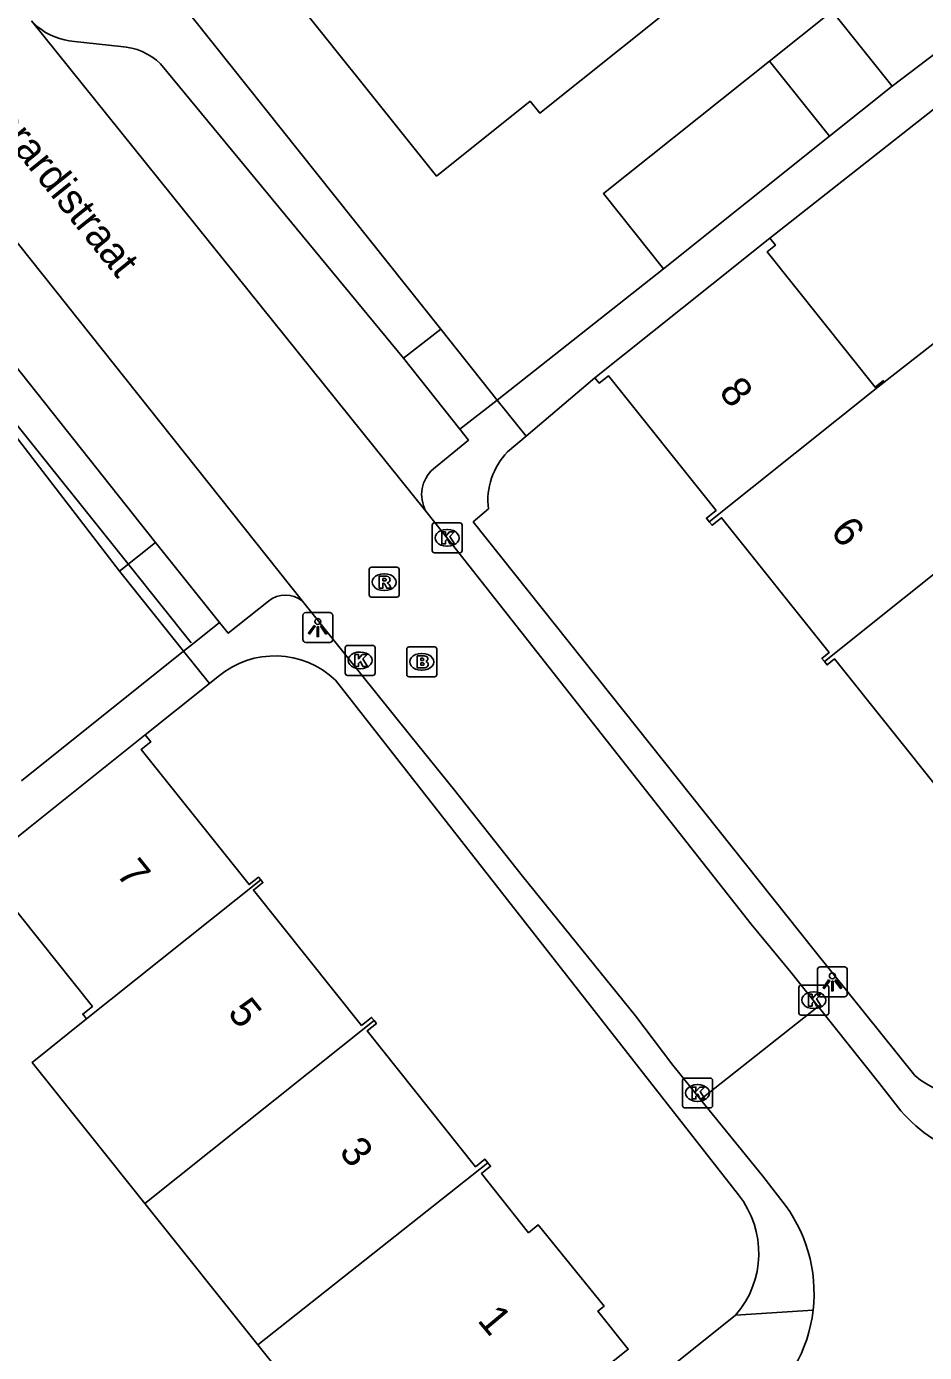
# Model space of a CAD drawing. Extents: x 157466 to 158888, y 383063 to 384677.
# Drawn here: x 158276.34 to 158306.38, y 384050.26 to 384094.63 of the extents above; entities that cross this region are included whole.
import ezdxf

# ---------------------------------------------------------------- set-up
doc = ezdxf.new("R2010")
doc.units = 0
for name, color, linetype in [('IMGEO_Brandkraan', 7, 'Continuous'), ('IMGEO_Kolk', 7, 'Continuous'), ('IMGEO_Lichtpunt', 7, 'Continuous'), ('IMGEO_Muur', 7, 'Continuous'), ('IMGEO_Openbare_ruimte_label', 7, 'Continuous'), ('IMGEO_Pand', 7, 'Continuous'), ('IMGEO_Pand_nummerreeks', 7, 'Continuous'), ('IMGEO_Rijbaan_lokaal_open', 7, 'Continuous'), ('IMGEO_Rioolput', 7, 'Continuous'), ('IMGEO_Voetpad_open', 7, 'Continuous')]:
    doc.layers.add(name, color=color, linetype=linetype)

msp = doc.modelspace()

# ---------------------------------------------------------------- linework, layer by layer
at = {"layer": 'IMGEO_Brandkraan'}
for p, q in [((158289.138, 384073.872), (158289.99, 384073.872)), ((158289.063, 384072.946), (158289.063, 384073.798)), ((158289.551, 384073.652), (158289.576, 384073.652)), ((158290.064, 384073.798), (158290.064, 384072.946)), ((158289.574, 384073.092), (158289.549, 384073.092)), ((158289.99, 384072.872), (158289.138, 384072.872))]:
    msp.add_line(p, q, dxfattribs=at)
for points in [[(158289.138, 384073.872), (158289.99, 384073.872)], [(158289.063, 384072.946), (158289.063, 384073.798)], [(158289.411, 384073.572), (158289.411, 384073.172), (158289.624, 384073.172)], [(158289.642, 384073.572), (158289.411, 384073.572)], [(158289.59, 384073.491), (158289.536, 384073.491), (158289.536, 384073.415)], [(158289.536, 384073.415), (158289.589, 384073.415)], [(158290.064, 384073.798), (158290.064, 384072.946)], [(158289.598, 384073.339), (158289.536, 384073.339), (158289.536, 384073.258)], [(158289.536, 384073.258), (158289.598, 384073.258)], [(158289.99, 384072.872), (158289.138, 384072.872)]]:
    msp.add_lwpolyline(points, dxfattribs=at)
for centre, radius, start, end in [((158289.14, 384073.796), 0.0765, 91.552, 178.448), ((158289.14, 384073.796), 0.0765, 91.552, 178.448), ((158289.988, 384073.796), 0.0765, 1.552, 88.448), ((158289.988, 384073.796), 0.0765, 1.552, 88.448), ((158289.591, 384073.453), 0.0379, 267.8285, 90.9355), ((158289.646, 384073.427), 0.145, 59.4692, 91.5367), ((158289.671, 384073.474), 0.0922, 285.5137, 58.1501), ((158289.676, 384073.282), 0.105, 301.3115, 78.989), ((158289.14, 384072.948), 0.0765, 181.552, 268.448), ((158289.14, 384072.948), 0.0765, 181.552, 268.448), ((158289.599, 384073.298), 0.0404, 269.8759, 90.5077), ((158289.63, 384073.423), 0.251, 268.6676, 293.5347), ((158289.988, 384072.948), 0.0765, 271.552, 358.448), ((158289.988, 384072.948), 0.0765, 271.552, 358.448)]:
    msp.add_arc(centre, radius, start, end, dxfattribs=at)
for centre, major_axis, ratio, start_param, end_param in [((158289.55, 384073.372), (-0.387, 0.002), 0.722429, 4.712389, 7.853982), ((158289.575, 384073.372), (-0.39, 0.002), 0.717154, 1.570796, 4.712389)]:
    msp.add_ellipse(centre, major_axis=major_axis, ratio=ratio, start_param=start_param, end_param=end_param, dxfattribs=at)
at = {"layer": 'IMGEO_Kolk'}
for p, q in [((158289.914, 384077.095), (158289.914, 384077.947)), ((158289.989, 384078.021), (158290.841, 384078.021)), ((158290.915, 384077.947), (158290.915, 384077.095)), ((158290.402, 384077.801), (158290.427, 384077.801)), ((158290.841, 384077.021), (158289.989, 384077.021)), ((158290.425, 384077.241), (158290.4, 384077.241)), ((158287.001, 384072.995), (158287.001, 384073.847)), ((158287.076, 384073.921), (158287.928, 384073.921)), ((158288.002, 384073.847), (158288.002, 384072.995)), ((158287.489, 384073.701), (158287.514, 384073.701)), ((158287.512, 384073.141), (158287.487, 384073.141)), ((158287.928, 384072.921), (158287.076, 384072.921)), ((158302.181, 384061.625), (158302.181, 384062.477)), ((158302.256, 384062.551), (158303.108, 384062.551)), ((158302.669, 384062.331), (158302.694, 384062.331)), ((158303.182, 384062.477), (158303.182, 384061.625)), ((158303.108, 384061.551), (158302.256, 384061.551)), ((158302.692, 384061.771), (158302.667, 384061.771)), ((158298.291, 384058.518), (158298.291, 384059.37)), ((158298.366, 384059.444), (158299.218, 384059.444)), ((158298.779, 384059.224), (158298.804, 384059.224)), ((158299.292, 384059.37), (158299.292, 384058.518)), ((158299.218, 384058.444), (158298.366, 384058.444)), ((158298.802, 384058.664), (158298.777, 384058.664))]:
    msp.add_line(p, q, dxfattribs=at)
for points in [[(158289.914, 384077.095), (158289.914, 384077.947)], [(158289.989, 384078.021), (158290.841, 384078.021)], [(158290.915, 384077.947), (158290.915, 384077.095)], [(158290.235, 384077.721), (158290.358, 384077.721), (158290.358, 384077.57), (158290.488, 384077.721), (158290.652, 384077.721), (158290.506, 384077.57), (158290.659, 384077.321), (158290.507, 384077.321), (158290.422, 384077.485), (158290.358, 384077.418), (158290.358, 384077.321), (158290.235, 384077.321), (158290.235, 384077.721)], [(158290.841, 384077.021), (158289.989, 384077.021)], [(158287.001, 384072.995), (158287.001, 384073.847)], [(158287.076, 384073.921), (158287.928, 384073.921)], [(158288.002, 384073.847), (158288.002, 384072.995)], [(158287.322, 384073.621), (158287.445, 384073.621), (158287.445, 384073.47), (158287.575, 384073.621), (158287.739, 384073.621), (158287.593, 384073.47), (158287.746, 384073.221), (158287.594, 384073.221), (158287.509, 384073.385), (158287.445, 384073.318), (158287.445, 384073.221), (158287.322, 384073.221), (158287.322, 384073.621)], [(158287.928, 384072.921), (158287.076, 384072.921)], [(158302.181, 384061.625), (158302.181, 384062.477)], [(158302.256, 384062.551), (158303.108, 384062.551)], [(158303.182, 384062.477), (158303.182, 384061.625)], [(158302.502, 384062.251), (158302.625, 384062.251), (158302.625, 384062.1), (158302.755, 384062.251), (158302.919, 384062.251), (158302.773, 384062.1), (158302.926, 384061.851), (158302.774, 384061.851), (158302.689, 384062.015), (158302.625, 384061.948), (158302.625, 384061.851), (158302.502, 384061.851), (158302.502, 384062.251)], [(158303.108, 384061.551), (158302.256, 384061.551)], [(158298.291, 384058.518), (158298.291, 384059.37)], [(158298.366, 384059.444), (158299.218, 384059.444)], [(158299.292, 384059.37), (158299.292, 384058.518)], [(158298.612, 384059.144), (158298.735, 384059.144), (158298.735, 384058.993), (158298.865, 384059.144), (158299.029, 384059.144), (158298.883, 384058.993), (158299.036, 384058.744), (158298.884, 384058.744), (158298.799, 384058.908), (158298.735, 384058.841), (158298.735, 384058.744), (158298.612, 384058.744), (158298.612, 384059.144)], [(158299.218, 384058.444), (158298.366, 384058.444)]]:
    msp.add_lwpolyline(points, dxfattribs=at)
for centre, start, end in [((158289.991, 384077.945), 91.552, 178.448), ((158289.991, 384077.945), 91.552, 178.448), ((158290.839, 384077.945), 1.552, 88.448), ((158290.839, 384077.945), 1.552, 88.448), ((158289.991, 384077.097), 181.552, 268.448), ((158289.991, 384077.097), 181.552, 268.448), ((158290.839, 384077.097), 271.552, 358.448), ((158290.839, 384077.097), 271.552, 358.448), ((158287.078, 384073.845), 91.552, 178.448), ((158287.078, 384073.845), 91.552, 178.448), ((158287.926, 384073.845), 1.552, 88.448), ((158287.926, 384073.845), 1.552, 88.448), ((158287.078, 384072.997), 181.552, 268.448), ((158287.078, 384072.997), 181.552, 268.448), ((158287.926, 384072.997), 271.552, 358.448), ((158287.926, 384072.997), 271.552, 358.448), ((158302.258, 384062.475), 91.552, 178.448), ((158302.258, 384062.475), 91.552, 178.448), ((158303.106, 384062.475), 1.552, 88.448), ((158303.106, 384062.475), 1.552, 88.448), ((158302.258, 384061.627), 181.552, 268.448), ((158302.258, 384061.627), 181.552, 268.448), ((158303.106, 384061.627), 271.552, 358.448), ((158303.106, 384061.627), 271.552, 358.448), ((158298.368, 384059.368), 91.552, 178.448), ((158298.368, 384059.368), 91.552, 178.448), ((158299.216, 384059.368), 1.552, 88.448), ((158299.216, 384059.368), 1.552, 88.448), ((158298.368, 384058.52), 181.552, 268.448), ((158298.368, 384058.52), 181.552, 268.448), ((158299.216, 384058.52), 271.552, 358.448), ((158299.216, 384058.52), 271.552, 358.448)]:
    msp.add_arc(centre, 0.0765, start, end, dxfattribs=at)
for centre, major_axis, ratio, start_param, end_param in [((158290.401, 384077.521), (-0.387, 0.002), 0.722429, 4.712389, 7.853982), ((158290.426, 384077.521), (-0.39, 0.002), 0.717154, 1.570796, 4.712389), ((158287.488, 384073.421), (-0.387, 0.002), 0.722429, 4.712389, 7.853982), ((158287.513, 384073.421), (-0.39, 0.002), 0.717154, 1.570796, 4.712389), ((158302.668, 384062.051), (-0.387, 0.002), 0.722429, 4.712389, 7.853982), ((158302.693, 384062.051), (-0.39, 0.002), 0.717154, 1.570796, 4.712389), ((158298.778, 384058.944), (-0.387, 0.002), 0.722429, 4.712389, 7.853982), ((158298.803, 384058.944), (-0.39, 0.002), 0.717154, 1.570796, 4.712389)]:
    msp.add_ellipse(centre, major_axis=major_axis, ratio=ratio, start_param=start_param, end_param=end_param, dxfattribs=at)
at = {"layer": 'IMGEO_Lichtpunt'}
for p, q in [((158285.587, 384074.926), (158285.587, 384074.119)), ((158285.587, 384074.926), (158285.587, 384074.119)), ((158286.489, 384075.021), (158285.681, 384075.021)), ((158286.489, 384075.021), (158285.681, 384075.021)), ((158286.583, 384074.119), (158286.583, 384074.926)), ((158286.583, 384074.119), (158286.583, 384074.926)), ((158285.681, 384074.025), (158286.489, 384074.025)), ((158285.681, 384074.025), (158286.489, 384074.025)), ((158302.803, 384063.067), (158302.803, 384062.26)), ((158302.803, 384063.067), (158302.803, 384062.26)), ((158303.705, 384063.162), (158302.897, 384063.162)), ((158303.705, 384063.162), (158302.897, 384063.162)), ((158303.799, 384062.26), (158303.799, 384063.067)), ((158303.799, 384062.26), (158303.799, 384063.067)), ((158302.897, 384062.166), (158303.705, 384062.166)), ((158302.897, 384062.166), (158303.705, 384062.166))]:
    msp.add_line(p, q, dxfattribs=at)
for points in [[(158285.961, 384074.59), (158286, 384074.562), (158285.812, 384074.3), (158285.774, 384074.327), (158285.961, 384074.59)], [(158286.063, 384074.542), (158286.11, 384074.542), (158286.11, 384074.22), (158286.063, 384074.22), (158286.063, 384074.542)], [(158286.173, 384074.562), (158286.211, 384074.589), (158286.398, 384074.327), (158286.359, 384074.299), (158286.173, 384074.562)], [(158303.177, 384062.731), (158303.216, 384062.703), (158303.028, 384062.441), (158302.99, 384062.468), (158303.177, 384062.731)], [(158303.279, 384062.683), (158303.326, 384062.683), (158303.326, 384062.361), (158303.279, 384062.361), (158303.279, 384062.683)], [(158303.389, 384062.703), (158303.427, 384062.73), (158303.614, 384062.468), (158303.575, 384062.44), (158303.389, 384062.703)]]:
    msp.add_lwpolyline(points, dxfattribs=at)
for centre in [(158286.086, 384074.724), (158303.302, 384062.865)]:
    msp.add_circle(centre, 0.0994, dxfattribs=at)
for centre, start, end in [((158285.681, 384074.926), 90, 180), ((158285.681, 384074.926), 90, 180), ((158286.489, 384074.926), 0, 90), ((158286.489, 384074.926), 0, 90), ((158285.681, 384074.119), 180, 270), ((158285.681, 384074.119), 180, 270), ((158286.489, 384074.119), 270, 0), ((158286.489, 384074.119), 270, 360), ((158302.897, 384063.067), 90, 180), ((158302.897, 384063.067), 90, 180), ((158303.705, 384063.067), 0, 90), ((158303.705, 384063.067), 0, 90), ((158302.897, 384062.26), 180, 270), ((158302.897, 384062.26), 180, 270), ((158303.705, 384062.26), 270, 0), ((158303.705, 384062.26), 270, 360)]:
    msp.add_arc(centre, 0.0946, start, end, dxfattribs=at)
at = {"layer": 'IMGEO_Muur'}
for points in [[(158277.806, 384100.062), (158290.197, 384084.503)], [(158267.549, 384091.864), (158279.819, 384076.55)], [(158290.197, 384084.503), (158292.092, 384082.124)], [(158279.819, 384076.55), (158281.851, 384074.013)]]:
    msp.add_lwpolyline(points, dxfattribs=at)
at = {"layer": 'IMGEO_Pand'}
for points in [[(158297.313, 384098.335), (158299.047, 384096.166), (158293.509, 384091.734), (158293.19, 384092.133), (158290.059, 384089.627), (158284.286, 384096.842), (158287.401, 384099.335), (158287.114, 384099.694), (158287.42, 384099.939), (158287.681, 384099.614), (158292.798, 384103.708), (158292.514, 384104.063), (158292.648, 384104.17)], [(158301.198, 384093.475), (158303.297, 384095.151), (158305.306, 384092.632)], [(158297.655, 384086.523), (158295.644, 384089.041), (158301.198, 384093.475)], [(158303.21, 384090.959), (158301.198, 384093.475)], [(158305.306, 384092.632), (158303.21, 384090.959)], [(158303.21, 384090.959), (158297.655, 384086.523)], [(158295.358, 384082.88), (158299.265, 384086.002), (158301.205, 384087.552)], [(158301.205, 384087.552), (158301.397, 384087.312), (158301.117, 384087.088), (158304.732, 384082.564), (158305.003, 384082.78), (158305.039, 384082.735)], [(158305.039, 384082.735), (158307.274, 384084.48), (158309.28, 384081.97), (158306.793, 384079.984), (158308.474, 384077.88), (158308.734, 384078.087), (158308.811, 384077.991)], [(158299.185, 384078.06), (158299.088, 384078.181), (158299.411, 384078.439), (158295.808, 384082.947), (158295.5, 384082.701), (158295.358, 384082.88)], [(158305.039, 384082.735), (158304.935, 384082.654), (158299.185, 384078.06)], [(158303.038, 384073.38), (158302.951, 384073.489), (158303.2, 384073.688), (158299.597, 384078.196), (158299.279, 384077.942), (158299.185, 384078.06)], [(158308.811, 384077.991), (158308.72, 384077.92), (158308.37, 384077.641), (158303.038, 384073.38)], [(158306.798, 384068.592), (158306.719, 384068.691), (158307.009, 384068.923), (158303.377, 384073.469), (158303.127, 384073.269), (158303.038, 384073.38)], [(158280.309, 384070.931), (158276.403, 384067.811), (158274.491, 384066.283)], [(158280.309, 384070.931), (158280.499, 384070.693), (158280.175, 384070.435), (158283.784, 384065.918), (158284.101, 384066.171), (158284.174, 384066.08)], [(158278.35, 384061.422), (158278.221, 384061.584), (158278.544, 384061.842), (158274.941, 384066.35), (158274.633, 384066.104), (158274.491, 384066.283)], [(158278.35, 384061.422), (158284.174, 384066.08)], [(158284.174, 384066.08), (158284.248, 384065.988), (158283.932, 384065.736), (158287.55, 384061.207), (158287.884, 384061.474), (158287.966, 384061.372)], [(158280.303, 384055.246), (158276.53, 384059.968), (158278.35, 384061.422)], [(158280.303, 384055.246), (158287.966, 384061.372)], [(158287.966, 384061.372), (158288.045, 384061.272), (158287.732, 384061.022), (158291.363, 384056.477), (158291.677, 384056.728), (158291.771, 384056.61)], [(158291.771, 384056.61), (158291.866, 384056.492), (158291.558, 384056.245), (158293.138, 384054.267), (158293.463, 384054.531), (158295.672, 384051.816), (158295.456, 384051.644), (158296.475, 384050.368), (158293.201, 384047.752), (158292.191, 384049.016), (158287.973, 384045.646), (158284.853, 384049.553), (158284.081, 384050.519)], [(158284.081, 384050.519), (158291.771, 384056.61)], [(158284.081, 384050.519), (158280.303, 384055.246)]]:
    msp.add_lwpolyline(points, dxfattribs=at)
at = {"layer": 'IMGEO_Rijbaan_lokaal_open'}
for points in [[(158289.705, 384078.419), (158276.505, 384094.824)], [(158272.544, 384091.764), (158285.57, 384075.407)], [(158302.827, 384061.834), (158301.909, 384062.989), (158300.581, 384064.595), (158292.88, 384074.383), (158290.555, 384077.338), (158289.705, 384078.419)], [(158285.57, 384075.407), (158286.373, 384074.404), (158289.199, 384070.888), (158290.661, 384069.076), (158292.936, 384066.202), (158296.717, 384061.524), (158297.964, 384059.881), (158298.892, 384058.73)], [(158302.827, 384061.834), (158298.892, 384058.73)], [(158305.597, 384058.352), (158304.875, 384059.259), (158302.827, 384061.834)], [(158298.892, 384058.73), (158300.978, 384056.165), (158301.582, 384055.381)]]:
    msp.add_lwpolyline(points, dxfattribs=at)
for centre, radius, start, end in [((158309.382, 384061.57), 4.968, 220.3735, 253.0092), ((158297.697, 384052.246), 4.992, 353.3968, 38.9016), ((158297.693, 384052.248), 4.996, 307.9132, 353.381)]:
    msp.add_arc(centre, radius, start, end, dxfattribs=at)
at = {"layer": 'IMGEO_Rioolput'}
for p, q in [((158287.88, 384076.54), (158288.732, 384076.54)), ((158287.805, 384075.614), (158287.805, 384076.466)), ((158288.293, 384076.32), (158288.318, 384076.32)), ((158288.806, 384076.466), (158288.806, 384075.614)), ((158288.316, 384075.76), (158288.291, 384075.76)), ((158288.732, 384075.54), (158287.88, 384075.54))]:
    msp.add_line(p, q, dxfattribs=at)
for points in [[(158287.88, 384076.54), (158288.732, 384076.54)], [(158287.805, 384075.614), (158287.805, 384076.466)], [(158288.394, 384076.238), (158288.142, 384076.24), (158288.142, 384075.84)], [(158288.32, 384076.159), (158288.266, 384076.159), (158288.266, 384076.078)], [(158288.266, 384076.078), (158288.318, 384076.078)], [(158288.806, 384076.466), (158288.806, 384075.614)], [(158288.142, 384075.84), (158288.266, 384075.84), (158288.266, 384076.002), (158288.277, 384076.002)], [(158288.324, 384075.973), (158288.395, 384075.84), (158288.535, 384075.84), (158288.47, 384075.966)], [(158288.732, 384075.54), (158287.88, 384075.54)]]:
    msp.add_lwpolyline(points, dxfattribs=at)
for centre, radius, start, end in [((158287.882, 384076.464), 0.0765, 91.552, 178.448), ((158287.882, 384076.464), 0.0765, 91.552, 178.448), ((158288.73, 384076.464), 0.0765, 1.552, 88.448), ((158288.73, 384076.464), 0.0765, 1.552, 88.448), ((158288.302, 384076.267), 0.19, 274.7715, 282.9687), ((158288.326, 384076.063), 0.0964, 77.0061, 93.1865), ((158288.34, 384076.12), 0.0378, 276.6634, 79.6772), ((158288.393, 384076.128), 0.109, 350.3612, 89.416), ((158288.391, 384076.128), 0.112, 277.5842, 350.9817), ((158287.882, 384075.616), 0.0765, 181.552, 268.448), ((158287.882, 384075.616), 0.0765, 181.552, 268.448), ((158288.276, 384075.949), 0.0533, 26.0293, 88.6989), ((158288.375, 384075.913), 0.108, 29.5134, 73.7905), ((158288.73, 384075.616), 0.0765, 271.552, 358.448), ((158288.73, 384075.616), 0.0765, 271.552, 358.448)]:
    msp.add_arc(centre, radius, start, end, dxfattribs=at)
for centre, major_axis, ratio, start_param, end_param in [((158288.292, 384076.04), (-0.387, 0.002), 0.722429, 4.712389, 7.853982), ((158288.317, 384076.04), (-0.39, 0.002), 0.717154, 1.570796, 4.712389)]:
    msp.add_ellipse(centre, major_axis=major_axis, ratio=ratio, start_param=start_param, end_param=end_param, dxfattribs=at)
at = {"layer": 'IMGEO_Voetpad_open'}
for points in [[(158290.197, 384084.503), (158277.806, 384100.062)], [(158311.192, 384097.122), (158305.306, 384092.632)], [(158301.205, 384087.552), (158311.312, 384095.503), (158313.038, 384093.417)], [(158276.505, 384094.824), (158276.7, 384094.633)], [(158277.941, 384094.134), (158279.493, 384093.968)], [(158280.827, 384093.388), (158288.949, 384083.532)], [(158267.549, 384091.864), (158279.45, 384076.404)], [(158280.654, 384077.368), (158272.958, 384087.055)], [(158297.655, 384086.523), (158292.092, 384082.124)], [(158288.949, 384083.532), (158290.197, 384084.503)], [(158290.197, 384084.503), (158292.092, 384082.124)], [(158290.833, 384081.164), (158288.949, 384083.532)], [(158295.358, 384082.88), (158293.059, 384080.93)], [(158290.833, 384081.164), (158292.092, 384082.124)], [(158292.092, 384082.124), (158293.059, 384080.93)], [(158289.955, 384079.833), (158291.129, 384080.791), (158290.833, 384081.164)], [(158293.059, 384080.93), (158292.435, 384080.401)], [(158291.794, 384078.488), (158291.287, 384078.054), (158302.688, 384063.726), (158306.062, 384059.525)], [(158279.45, 384076.404), (158280.654, 384077.368)], [(158282.8, 384074.691), (158280.654, 384077.368)], [(158281.594, 384073.726), (158279.45, 384076.404)], [(158282.8, 384074.691), (158283.087, 384074.332), (158284.433, 384075.401)], [(158281.594, 384073.726), (158281.891, 384073.963), (158282.8, 384074.691)], [(158276.175, 384069.389), (158281.594, 384073.726)], [(158281.594, 384073.726), (158282.458, 384072.648)], [(158282.458, 384072.648), (158280.309, 384070.931)], [(158282.755, 384072.885), (158282.458, 384072.648)], [(158300.161, 384055.538), (158286.68, 384072.76)], [(158300.066, 384051.51), (158302.656, 384051.672)], [(158281.342, 384036.478), (158297.322, 384049.307), (158300.066, 384051.51)]]:
    msp.add_lwpolyline(points, dxfattribs=at)
for centre, radius, start, end in [((158278.114, 384096.356), 2.229, 230.6333, 265.5571), ((158279.354, 384091.823), 2.149, 46.7217, 86.2811), ((158294.11, 384078.776), 2.334, 135.8634, 187.0871), ((158290.691, 384078.974), 1.131, 130.5874, 209.3597), ((158285.005, 384074.715), 0.893, 50.7701, 129.8346), ((158284.647, 384070.621), 2.951, 46.4601, 129.8917), ((158308.026, 384061.882), 3.068, 230.2037, 300.6562), ((158297.681, 384053.581), 3.159, 319.0281, 38.2697)]:
    msp.add_arc(centre, radius, start, end, dxfattribs=at)

# ---------------------------------------------------------------- texts
at = {"layer": 'IMGEO_Openbare_ruimte_label'}
msp.add_text('Nicolaus Everardistraat', height=1, rotation=308.8298, dxfattribs=at).set_placement((158270.727, 384096.943))
at = {"layer": 'IMGEO_Pand_nummerreeks'}
for s, rotation, p in [('8', 308.6171, (158299.475, 384082.393)), ('6', 308.6171, (158303.205, 384077.722)), ('7', 308.7138, (158279.309, 384066.272)), ('5', 308.7138, (158283.038, 384061.619)), ('3', 308.7138, (158286.768, 384056.967)), ('1', 309.9176, (158291.397, 384051.326))]:
    msp.add_text(s, height=1, rotation=rotation, dxfattribs=at).set_placement(p)

doc.saveas('drawing.dxf')
